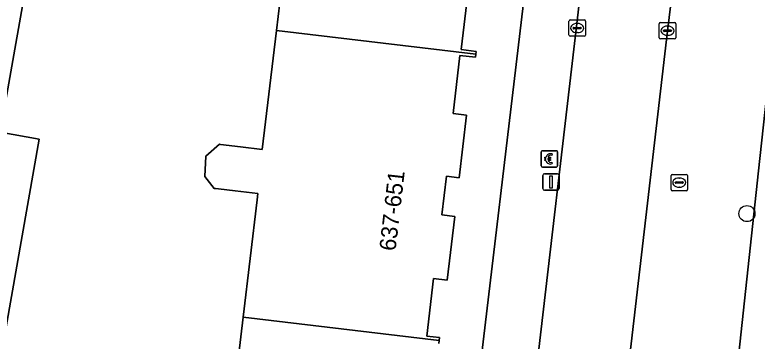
# Model space of a CAD drawing. Extents: x 160856 to 161310, y 384024 to 384878.
# Drawn here: x 161229.18 to 161274.42, y 384698.6 to 384718.5 of the extents above; entities that cross this region are included whole.
import ezdxf

# ---------------------------------------------------------------- set-up
doc = ezdxf.new("R2010")
doc.units = 0
for name, color, linetype in [('IMGEO_Berm_groen', 7, 'Continuous'), ('IMGEO_Betaalautomaat', 7, 'Continuous'), ('IMGEO_Boom', 7, 'Continuous'), ('IMGEO_Erf', 7, 'Continuous'), ('IMGEO_Kolk', 7, 'Continuous'), ('IMGEO_Lichtmast', 7, 'Continuous'), ('IMGEO_Pand', 7, 'Continuous'), ('IMGEO_Pand_nummerreeks', 7, 'Continuous'), ('IMGEO_Parkeervlak_open', 7, 'Continuous'), ('IMGEO_Rijbaan_lokaal_open', 7, 'Continuous'), ('IMGEO_Rioolput', 7, 'Continuous'), ('IMGEO_Voetpad_open', 7, 'Continuous')]:
    doc.layers.add(name, color=color, linetype=linetype)

msp = doc.modelspace()

# ---------------------------------------------------------------- linework, layer by layer
at = {"layer": 'IMGEO_Berm_groen'}
msp.add_lwpolyline([(161278.827, 384756.224), (161278.485, 384750), (161276.564, 384727.915), (161274.514, 384708.984), (161271.878, 384684.639), (161273.517, 384684.452), (161273.707, 384685.913), (161274.57, 384691.921), (161275.056, 384696.267), (161277.496, 384716.557), (161278.268, 384722.73), (161278.525, 384724.727)], dxfattribs=at)
at = {"layer": 'IMGEO_Betaalautomaat'}
for p, q in [((161261.265, 384709.294), (161261.265, 384710.135)), ((161261.265, 384710.135), (161261.265, 384709.294)), ((161261.34, 384710.218), (161262.181, 384710.218)), ((161262.181, 384710.218), (161261.34, 384710.218)), ((161262.264, 384710.144), (161262.264, 384709.303)), ((161262.264, 384709.303), (161262.264, 384710.144)), ((161261.548, 384709.682), (161261.548, 384709.75)), ((161261.669, 384709.75), (161261.669, 384709.682)), ((161261.927, 384710.023), (161261.91, 384709.923)), ((161262.19, 384709.219), (161261.349, 384709.219)), ((161261.349, 384709.219), (161262.19, 384709.219)), ((161261.914, 384709.517), (161261.936, 384709.43))]:
    msp.add_line(p, q, dxfattribs=at)
for points in [[(161261.548, 384709.75), (161261.479, 384709.75), (161261.479, 384709.819), (161261.558, 384709.819)], [(161261.553, 384709.613), (161261.479, 384709.613), (161261.479, 384709.682), (161261.548, 384709.682)], [(161261.68, 384709.819), (161261.827, 384709.819), (161261.827, 384709.75), (161261.669, 384709.75)], [(161261.669, 384709.682), (161261.827, 384709.682), (161261.827, 384709.613), (161261.683, 384709.613)]]:
    msp.add_lwpolyline(points, dxfattribs=at)
for centre, radius, start, end in [((161261.343, 384710.141), 0.0779, 92.4484, 184.2845), ((161261.343, 384710.141), 0.0779, 92.4484, 184.2845), ((161262.187, 384710.141), 0.0779, 2.4484, 94.2845), ((161262.187, 384710.141), 0.0779, 2.4484, 94.2845), ((161261.841, 384709.743), 0.293, 73.014, 165.0139), ((161261.847, 384709.756), 0.179, 69.3236, 159.5683), ((161261.343, 384709.297), 0.0779, 182.4484, 274.2845), ((161261.343, 384709.297), 0.0779, 182.4484, 274.2845), ((161261.814, 384709.668), 0.267, 191.8096, 297.0389), ((161261.847, 384709.683), 0.179, 202.7625, 291.8693), ((161262.187, 384709.297), 0.0779, 272.4484, 4.2845), ((161262.187, 384709.297), 0.0779, 272.4484, 4.2845)]:
    msp.add_arc(centre, radius, start, end, dxfattribs=at)
at = {"layer": 'IMGEO_Boom'}
msp.add_circle((161273.804, 384706.38), 0.489, dxfattribs=at)
at = {"layer": 'IMGEO_Erf'}
for points in [[(161255.607, 384680.798), (161261.851, 384733.265)], [(161231.004, 384726.776), (161228.263, 384711.354), (161230.675, 384710.927), (161227.603, 384693.584)], [(161242.241, 384692.871), (161243.097, 384700.058), (161243.949, 384707.218), (161243.995, 384707.603), (161242.612, 384707.768), (161241.586, 384707.891), (161241.412, 384707.911), (161241.34, 384707.92), (161240.754, 384708.636), (161240.815, 384709.874), (161241.659, 384710.606), (161241.723, 384710.598), (161242.932, 384710.454), (161244.267, 384710.295), (161245.129, 384717.542), (161245.945, 384724.4)], [(161256.796, 384719.8), (161256.39, 384716.384), (161257.299, 384716.276), (161257.278, 384716.097), (161257.256, 384715.917), (161256.314, 384716.029), (161255.892, 384712.482), (161256.715, 384712.384), (161256.26, 384708.565), (161255.498, 384708.656), (161255.217, 384706.299), (161255.993, 384706.207), (161255.53, 384702.316), (161254.703, 384702.414), (161254.287, 384698.913), (161255.069, 384698.82), (161255.047, 384698.635), (161255.025, 384698.451)]]:
    msp.add_lwpolyline(points, dxfattribs=at)
at = {"layer": 'IMGEO_Kolk'}
for p, q in [((161262.957, 384717.27), (161262.957, 384718.122)), ((161263.032, 384718.196), (161263.884, 384718.196)), ((161263.445, 384717.976), (161263.47, 384717.976)), ((161263.958, 384718.122), (161263.958, 384717.27)), ((161268.46, 384717.109), (161268.46, 384717.961)), ((161268.535, 384718.035), (161269.387, 384718.035)), ((161268.948, 384717.815), (161268.973, 384717.815)), ((161269.461, 384717.961), (161269.461, 384717.109)), ((161263.216, 384717.69), (161263.216, 384717.702)), ((161263.654, 384717.653), (161263.256, 384717.653)), ((161263.259, 384717.739), (161263.657, 384717.739)), ((161263.468, 384717.416), (161263.443, 384717.416)), ((161263.7, 384717.702), (161263.7, 384717.69)), ((161268.719, 384717.529), (161268.719, 384717.541)), ((161269.157, 384717.492), (161268.759, 384717.492)), ((161268.762, 384717.578), (161269.16, 384717.578)), ((161269.203, 384717.541), (161269.203, 384717.529)), ((161263.884, 384717.196), (161263.032, 384717.196)), ((161269.387, 384717.035), (161268.535, 384717.035)), ((161268.971, 384717.255), (161268.946, 384717.255))]:
    msp.add_line(p, q, dxfattribs=at)
for points in [[(161262.957, 384717.27), (161262.957, 384718.122)], [(161263.032, 384718.196), (161263.884, 384718.196)], [(161263.958, 384718.122), (161263.958, 384717.27)], [(161268.46, 384717.109), (161268.46, 384717.961)], [(161268.535, 384718.035), (161269.387, 384718.035)], [(161269.461, 384717.961), (161269.461, 384717.109)], [(161263.884, 384717.196), (161263.032, 384717.196)], [(161269.387, 384717.035), (161268.535, 384717.035)]]:
    msp.add_lwpolyline(points, dxfattribs=at)
for centre, radius, start, end in [((161263.034, 384718.12), 0.0765, 91.552, 178.448), ((161263.034, 384718.12), 0.0765, 91.552, 178.448), ((161263.882, 384718.12), 0.0765, 1.552, 88.448), ((161263.882, 384718.12), 0.0765, 1.552, 88.448), ((161268.537, 384717.959), 0.0765, 91.552, 178.448), ((161268.537, 384717.959), 0.0765, 91.552, 178.448), ((161269.385, 384717.959), 0.0765, 1.552, 88.448), ((161269.385, 384717.959), 0.0765, 1.552, 88.448), ((161263.256, 384717.699), 0.0403, 85.8775, 175.7526), ((161263.253, 384717.689), 0.0366, 178.938, 274.7102), ((161263.657, 384717.696), 0.043, 264.8664, 352.4533), ((161263.661, 384717.701), 0.0386, 1.7309, 96.639), ((161268.759, 384717.538), 0.0403, 85.8775, 175.7526), ((161268.756, 384717.528), 0.0366, 178.938, 274.7102), ((161269.16, 384717.535), 0.043, 264.8664, 352.4533), ((161269.164, 384717.54), 0.0386, 1.7309, 96.639), ((161263.034, 384717.272), 0.0765, 181.552, 268.448), ((161263.034, 384717.272), 0.0765, 181.552, 268.448), ((161263.882, 384717.272), 0.0765, 271.552, 358.448), ((161263.882, 384717.272), 0.0765, 271.552, 358.448), ((161268.537, 384717.111), 0.0765, 181.552, 268.448), ((161268.537, 384717.111), 0.0765, 181.552, 268.448), ((161269.385, 384717.111), 0.0765, 271.552, 358.448), ((161269.385, 384717.111), 0.0765, 271.552, 358.448)]:
    msp.add_arc(centre, radius, start, end, dxfattribs=at)
for centre, major_axis, ratio, start_param, end_param in [((161263.444, 384717.696), (-0.387, 0.002), 0.722429, 4.712389, 7.853982), ((161263.469, 384717.696), (-0.39, 0.002), 0.717154, 1.570796, 4.712389), ((161268.947, 384717.535), (-0.387, 0.002), 0.722429, 4.712389, 7.853982), ((161268.972, 384717.535), (-0.39, 0.002), 0.717154, 1.570796, 4.712389)]:
    msp.add_ellipse(centre, major_axis=major_axis, ratio=ratio, start_param=start_param, end_param=end_param, dxfattribs=at)
at = {"layer": 'IMGEO_Lichtmast'}
for p, q in [((161261.46, 384708.807), (161262.25, 384708.807)), ((161262.25, 384708.807), (161261.46, 384708.807)), ((161261.36, 384707.907), (161261.36, 384708.707)), ((161261.36, 384708.707), (161261.36, 384707.907)), ((161262.35, 384708.707), (161262.35, 384707.907)), ((161262.35, 384707.907), (161262.35, 384708.707)), ((161262.25, 384707.807), (161261.46, 384707.807)), ((161261.46, 384707.807), (161262.25, 384707.807))]:
    msp.add_line(p, q, dxfattribs=at)
msp.add_lwpolyline([(161261.78, 384708.682), (161261.93, 384708.682), (161261.93, 384707.932), (161261.78, 384707.932), (161261.78, 384708.682)], dxfattribs=at)
for centre, start, end in [((161261.46, 384708.707), 90, 180), ((161261.46, 384708.707), 90, 180), ((161262.25, 384708.707), 0, 90), ((161262.25, 384708.707), 360, 90), ((161261.46, 384707.907), 180, 270), ((161261.46, 384707.907), 180, 270), ((161262.25, 384707.907), 270, 0), ((161262.25, 384707.907), 270, 0)]:
    msp.add_arc(centre, 0.1, start, end, dxfattribs=at)
at = {"layer": 'IMGEO_Pand'}
for points in [[(161228.263, 384711.354), (161231.004, 384726.776), (161224.714, 384727.895), (161223.516, 384721.156), (161218.258, 384722.091), (161219.474, 384728.931), (161195.889, 384719.063), (161195.533, 384716.847), (161216.814, 384713.427), (161216.898, 384713.688), (161222.198, 384712.745), (161222.144, 384712.442)], [(161256.715, 384712.384), (161255.892, 384712.482), (161256.314, 384716.029), (161257.256, 384715.917), (161257.278, 384716.097), (161245.129, 384717.542), (161244.267, 384710.295), (161242.932, 384710.454), (161241.723, 384710.598), (161241.659, 384710.606), (161240.815, 384709.874), (161240.754, 384708.636), (161241.34, 384707.92), (161241.412, 384707.911), (161241.586, 384707.891), (161242.612, 384707.768), (161243.995, 384707.603), (161243.949, 384707.218), (161243.097, 384700.058), (161255.047, 384698.635), (161255.069, 384698.82), (161254.287, 384698.913), (161254.703, 384702.414), (161255.53, 384702.316), (161255.993, 384706.207), (161255.217, 384706.299), (161255.498, 384708.656), (161256.26, 384708.565)]]:
    msp.add_lwpolyline(points, close=True, dxfattribs=at)
for points in [[(161245.945, 384724.4), (161245.129, 384717.542), (161257.278, 384716.097), (161257.299, 384716.276), (161256.39, 384716.384), (161256.796, 384719.8)], [(161255.025, 384698.451), (161255.047, 384698.635), (161243.097, 384700.058), (161242.241, 384692.871)]]:
    msp.add_lwpolyline(points, dxfattribs=at)
at = {"layer": 'IMGEO_Parkeervlak_open'}
for points in [[(161273.911, 384758.93), (161273.126, 384752.746), (161272.811, 384750), (161271.471, 384738.327), (161268.897, 384717.008), (161266.008, 384692.139), (161265.09, 384684.501)], [(161266.14, 384685.295), (161271.878, 384684.639), (161274.514, 384708.984), (161276.564, 384727.915), (161278.485, 384750)]]:
    msp.add_lwpolyline(points, dxfattribs=at)
at = {"layer": 'IMGEO_Rijbaan_lokaal_open'}
for points in [[(161264.255, 384677.219), (161264.42, 384678.752), (161264.868, 384682.798), (161265.09, 384684.501), (161266.008, 384692.139), (161268.897, 384717.008), (161271.471, 384738.327)], [(161264.607, 384727.827), (161264.579, 384727.649), (161264.475, 384726.878), (161259.9, 384687.673), (161259.811, 384687.004)]]:
    msp.add_lwpolyline(points, dxfattribs=at)
at = {"layer": 'IMGEO_Rioolput'}
for p, q in [((161269.252, 384708.77), (161270.104, 384708.77)), ((161269.177, 384707.844), (161269.177, 384708.696)), ((161269.436, 384708.264), (161269.436, 384708.276)), ((161269.479, 384708.313), (161269.877, 384708.313)), ((161269.665, 384708.55), (161269.69, 384708.55)), ((161269.92, 384708.276), (161269.92, 384708.264)), ((161270.178, 384708.696), (161270.178, 384707.844)), ((161269.874, 384708.227), (161269.476, 384708.227)), ((161269.688, 384707.99), (161269.663, 384707.99)), ((161270.104, 384707.77), (161269.252, 384707.77))]:
    msp.add_line(p, q, dxfattribs=at)
for points in [[(161269.252, 384708.77), (161270.104, 384708.77)], [(161269.177, 384707.844), (161269.177, 384708.696)], [(161270.178, 384708.696), (161270.178, 384707.844)], [(161270.104, 384707.77), (161269.252, 384707.77)]]:
    msp.add_lwpolyline(points, dxfattribs=at)
for centre, radius, start, end in [((161269.254, 384708.694), 0.0765, 91.552, 178.448), ((161269.254, 384708.694), 0.0765, 91.552, 178.448), ((161270.102, 384708.694), 0.0765, 1.552, 88.448), ((161270.102, 384708.694), 0.0765, 1.552, 88.448), ((161269.476, 384708.273), 0.0403, 85.8775, 175.7526), ((161269.881, 384708.275), 0.0386, 1.7309, 96.639), ((161269.254, 384707.846), 0.0765, 181.552, 268.448), ((161269.254, 384707.846), 0.0765, 181.552, 268.448), ((161269.473, 384708.263), 0.0366, 178.938, 274.7102), ((161269.877, 384708.27), 0.043, 264.8664, 352.4533), ((161270.102, 384707.846), 0.0765, 271.552, 358.448), ((161270.102, 384707.846), 0.0765, 271.552, 358.448)]:
    msp.add_arc(centre, radius, start, end, dxfattribs=at)
for centre, major_axis, ratio, start_param, end_param in [((161269.664, 384708.27), (-0.387, 0.002), 0.722429, 4.712389, 7.853982), ((161269.689, 384708.27), (-0.39, 0.002), 0.717154, 1.570796, 4.712389)]:
    msp.add_ellipse(centre, major_axis=major_axis, ratio=ratio, start_param=start_param, end_param=end_param, dxfattribs=at)
at = {"layer": 'IMGEO_Voetpad_open'}
for points in [[(161264.207, 384741.816), (161265.168, 384750), (161266.089, 384757.846), (161266.203, 384758.291), (161266.262, 384758.849), (161266.51, 384761.219), (161265.73, 384761.259), (161261.75, 384763.606), (161261.127, 384763.681), (161260.868, 384761.455), (161261.274, 384761.403), (161260.735, 384756.9), (161262.863, 384756.658), (161260.668, 384738.07), (161258.513, 384738.338), (161257.971, 384733.809), (161259.227, 384733.66), (161261.851, 384733.265), (161255.607, 384680.798), (161254.432, 384675.336)], [(161259.811, 384687.004), (161259.9, 384687.673), (161264.475, 384726.878)], [(161227.603, 384693.584), (161230.675, 384710.927), (161228.263, 384711.354)]]:
    msp.add_lwpolyline(points, dxfattribs=at)

# ---------------------------------------------------------------- texts
at = {"layer": 'IMGEO_Pand_nummerreeks'}
msp.add_text('637-651', height=1, rotation=83.3768, dxfattribs=at).set_placement((161252.383, 384704.07))

doc.saveas('drawing.dxf')
